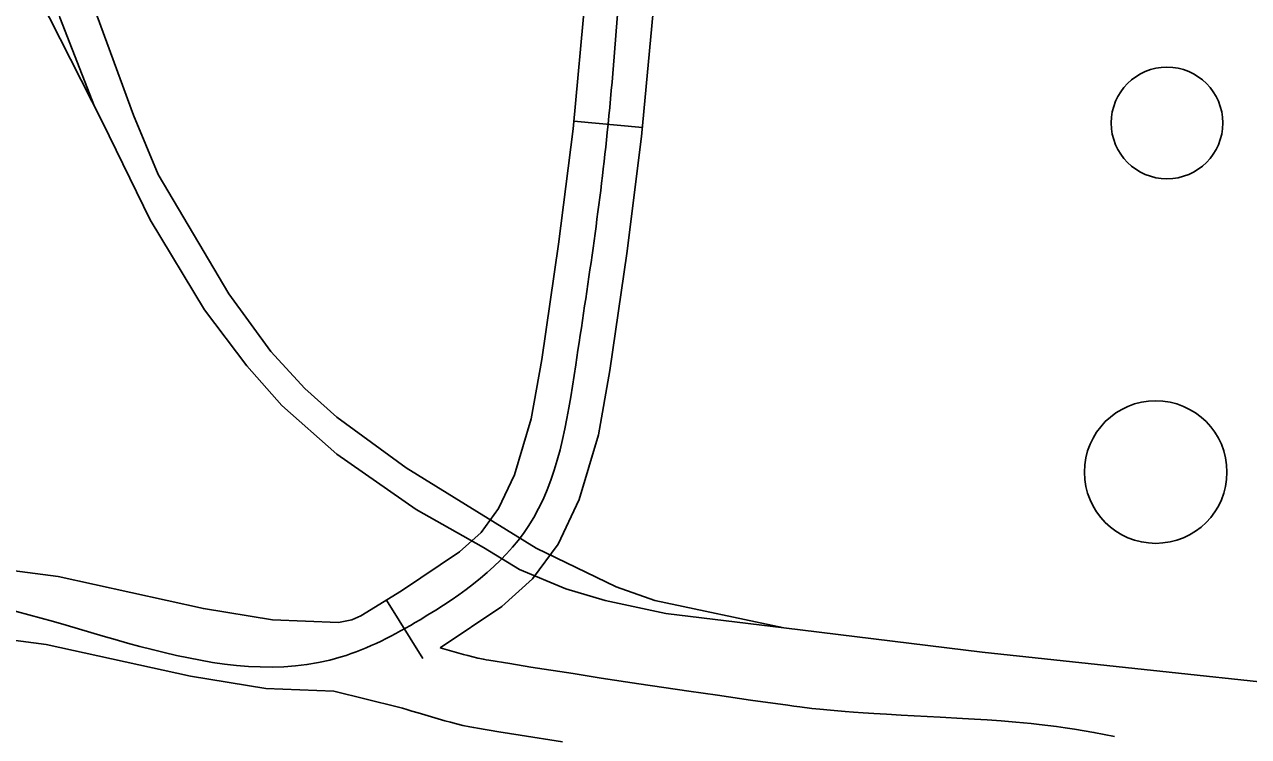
# Model space of a CAD drawing. Extents: x 3313447 to 3351316, y 703786 to 729172.
# Drawn here: x 3325976 to 3326509, y 726121 to 726431 of the extents above; entities that cross this region are included whole.
import ezdxf

# ---------------------------------------------------------------- set-up
doc = ezdxf.new("R2010")
doc.units = 0
for name, color, linetype in [('V-DOMW-TANK', 7, 'Continuous'), ('V-RAIL-TRAK', 7, 'Continuous'), ('V-ROAD-CNTR', 7, 'Continuous')]:
    doc.layers.add(name, color=color, linetype=linetype)

msp = doc.modelspace()

# ---------------------------------------------------------------- linework, layer by layer
at = {"layer": 'V-DOMW-TANK'}
for centre, radius in [((3326473.36, 726387.73), 24.3), ((3326468.44, 726235.85), 31.02)]:
    msp.add_circle(centre, radius, dxfattribs=at)
at = {"layer": 'V-RAIL-TRAK'}
for points in [[(3326009.82, 726388.02), (3325944.99, 726515.54), (3325935.55, 726546.48), (3325930, 726572.2), (3325929.58, 726593.74), (3325936.78, 726655.16), (3325965.23, 726905.8), (3326003.66, 727248.27), (3326016.31, 727363.28)], [(3326009.82, 726388.02), (3326006.44, 726394.92), (3325991.28, 726433.57), (3325983.5, 726465.11), (3325978.41, 726496.01), (3325976.98, 726519.62), (3325976.77, 726541.16), (3325978.1, 726573.02), (3325991.41, 726710.57), (3326020.94, 726986.88), (3326055.7, 727314.27), (3326060.92, 727363.35)], [(3326306.5, 726168), (3326250.3, 726179.92), (3326233.59, 726185.87), (3326198.76, 726202.76), (3326142.16, 726237.66), (3326111.94, 726259.69), (3326097.98, 726272.24), (3326083.22, 726288.32), (3326064.83, 726313.34), (3326034.06, 726365.38), (3326023.33, 726391.16), (3326005.97, 726438.52), (3325995.23, 726485.41), (3325992.54, 726507.59), (3325991.87, 726523.74), (3325993.34, 726547.54), (3326002.86, 726635.43), (3326017.28, 726759.3), (3326039.54, 726967.57), (3326056.31, 727121.23), (3326075.77, 727297.02), (3326083.38, 727363.38)], [(3326306.5, 726168), (3326255.22, 726174.27), (3326228.77, 726179.9), (3326211.63, 726185.03), (3326191.43, 726193.5), (3326175.78, 726202.95), (3326146.39, 726219.49), (3326111.84, 726243.63), (3326088.02, 726264.76), (3326072.66, 726282.09), (3326054.26, 726306.48), (3326030.61, 726345.63), (3326009.82, 726388.02)], [(3326866.12, 726105.98), (3326599.13, 726135.41), (3326392.94, 726157.44), (3326306.5, 726168)]]:
    msp.add_lwpolyline(points, dxfattribs=at)
at = {"layer": 'V-ROAD-CNTR'}
for p, q in [((3326215.06, 726388.51), (3326244.93, 726385.72)), ((3326133.49, 726180.13), (3326149.37, 726154.68))]:
    msp.add_line(p, q, dxfattribs=at)
for points in [[(3326156.92, 726159.42), (3326183.75, 726177.32), (3326197.11, 726189.36), (3326208.22, 726204.49), (3326217.41, 726223.91), (3326225.8, 726252.11), (3326230.74, 726280.1), (3326238.18, 726330.95), (3326244.58, 726381.92), (3326250.08, 726440.82), (3326255.9, 726499.16), (3326275.2, 726639.79), (3326296.15, 726781.06), (3326299, 726821.26), (3326300.46, 726840.35), (3326303.61, 726858.04), (3326304.15, 726859.46), (3326307.26, 726863.6), (3326309.94, 726865.74), (3326316.37, 726868.71), (3326318.34, 726869.11), (3326320.64, 726869.16), (3326475.37, 726846.67), (3326632.2, 726822.12)], [(3325960.43, 726194.31), (3325990.51, 726190.38), (3326053.85, 726176.45), (3326083.95, 726171.55), (3326112.69, 726170.44), (3326118.48, 726171.56), (3326122.42, 726173.22), (3326140, 726184.19), (3326165.29, 726201.07), (3326174.75, 726209.59), (3326182.33, 726219.92), (3326189.31, 726234.67), (3326196.55, 726259.01), (3326201.12, 726284.88), (3326208.45, 726334.99), (3326214.75, 726385.19), (3326220.22, 726443.71)], [(3325560.15, 726198.4), (3325608.79, 726193.31), (3325664.91, 726187.44), (3325745.9, 726178.93), (3325827.32, 726170.39), (3325886.41, 726167.42), (3325944.42, 726166.14), (3325985.34, 726160.8), (3326048.21, 726146.97), (3326080.96, 726141.65), (3326110.6, 726140.5)], [(3326450.45, 726120.8), (3326446, 726121.72), (3326441.57, 726122.56), (3326437.27, 726123.31), (3326433.11, 726123.97), (3326429.09, 726124.56), (3326425.19, 726125.09), (3326421.42, 726125.56), (3326417.77, 726125.99), (3326414.23, 726126.37), (3326410.81, 726126.71), (3326407.48, 726127.01), (3326401.1, 726127.55), (3326395.12, 726127.99), (3326389.52, 726128.36), (3326384.28, 726128.67), (3326374.53, 726129.21), (3326357.57, 726130.09), (3326351.27, 726130.44), (3326345.78, 726130.77), (3326341.01, 726131.08), (3326336.85, 726131.38), (3326333.24, 726131.66), (3326326.9, 726132.2), (3326322.2, 726132.66), (3326318.72, 726133.03), (3326313.44, 726133.66), (3326310.86, 726133.99), (3326308.23, 726134.35), (3326291.96, 726136.66), (3326277.69, 726138.71), (3326265.22, 726140.52), (3326243.4, 726143.75), (3326227.05, 726146.23), (3326214.81, 726148.12), (3326196.43, 726151.01), (3326187.26, 726152.48), (3326178.15, 726153.96), (3326176.88, 726154.18), (3326175.75, 726154.4), (3326173.36, 726154.9), (3326171.13, 726155.43), (3326168.99, 726155.97), (3326166.99, 726156.52), (3326156.92, 726159.42)], [(3326210.19, 726118.47), (3326191.72, 726121.38), (3326182.48, 726122.86), (3326173.19, 726124.37), (3326171.54, 726124.66), (3326169.85, 726124.98), (3326166.8, 726125.62), (3326163.95, 726126.3), (3326161.34, 726126.97), (3326158.91, 726127.63), (3326154.57, 726128.88), (3326147.27, 726131.07), (3326144.63, 726131.86), (3326142.38, 726132.51), (3326140.43, 726133.05), (3326138.81, 726133.49), (3326110.6, 726140.5)]]:
    msp.add_lwpolyline(points, dxfattribs=at)
msp.add_spline([(3325521.68, 726650.29), (3325529.58, 726580.91), (3325541.14, 726473.19), (3325534.27, 726387.13), (3325539.18, 726318.55), (3325528.72, 726228.85), (3325554.23, 726214.1), (3325666.47, 726202.35), (3325828.47, 726185.35), (3325945.56, 726181.12), (3326113.83, 726155.39), (3326148.13, 726171.59), (3326195.27, 726212.21), (3326215.93, 726282.49), (3326229.66, 726383.55), (3326241, 726500.92), (3326281.23, 726782.7), (3326289.09, 726862.07), (3326321.57, 726884.18), (3326634.18, 726837), (3327057.48, 726792.34), (3327396.7, 726764.85)], degree=3, dxfattribs=at)

doc.saveas('drawing.dxf')
